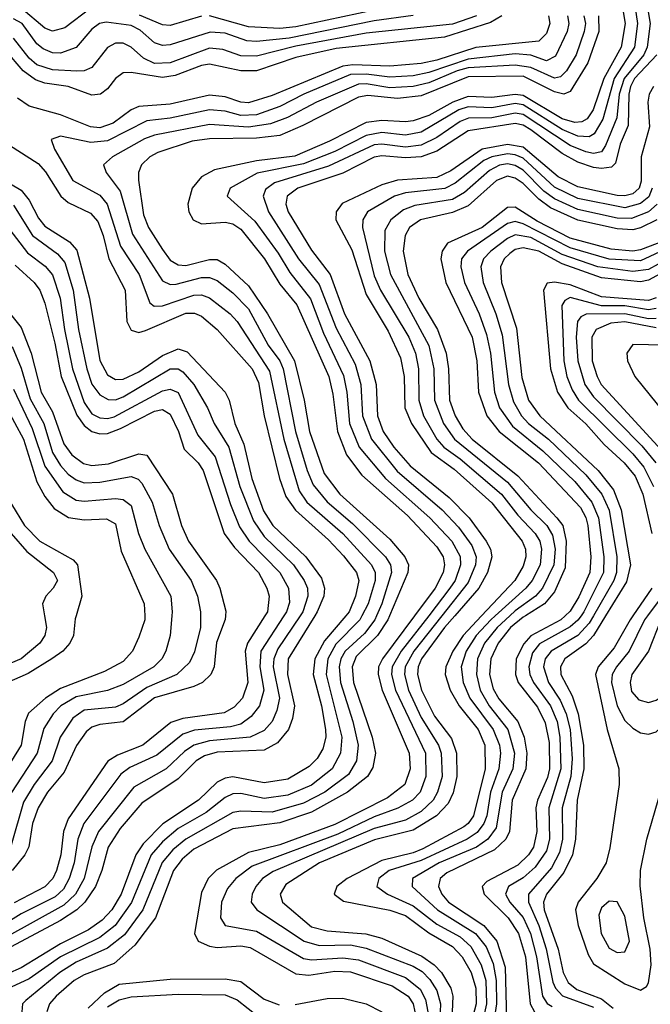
# Model space of a CAD drawing. Header units: inches. Extents: x 990535 to 1117859, y 769386 to 892122.
# Tile 1010 of 1056: x 1093666 to 1095275, y 839009 to 841520. Entities that reach past the tile are written whole.
import ezdxf

# ---------------------------------------------------------------- set-up
doc = ezdxf.new("R2010")
doc.units = ezdxf.units.IN
doc.header["$MEASUREMENT"] = 0
doc.layers.add('B0893', color=7, linetype='Continuous')
doc.layers.add('B0894', color=7, linetype='Continuous')

msp = doc.modelspace()

# ---------------------------------------------------------------- linework, layer by layer
at = {"layer": 'B0893', "color": 5}
for points, elevation in [([(1094497.7, 840000), (1094443.9, 839936.1), (1094418.9, 839890), (1094414.9, 839850), (1094435.9, 839770), (1094446.2, 839710), (1094446.9, 839690), (1094439.6, 839660.4), (1094424.4, 839635.6), (1094404.5, 839615.5), (1094350, 839583.7), (1094290, 839574), (1094210, 839589.4), (1094190, 839586.2), (1094170, 839575.4), (1094121.7, 839530), (1094030.9, 839469.1), (1093981.3, 839418.8), (1093962.5, 839390), (1093925.1, 839290), (1093900.6, 839250), (1093876, 839224), (1093841.2, 839198.8), (1093770, 839163.3), (1093670, 839101.9), (1093564, 839056)], 3920), ([(1093984.8, 840000), (1093985.2, 839990), (1093970, 839945.6), (1093953.9, 839910), (1093930, 839883), (1093882, 839858), (1093770, 839814.8), (1093732, 839790), (1093688.4, 839751.6), (1093679.7, 839730), (1093669.3, 839670), (1093594.9, 839550)], 3720), ([(1094539.1, 840000), (1094533.9, 839990), (1094472.7, 839927.3), (1094451.7, 839890), (1094447.6, 839850), (1094487.5, 839690), (1094484.7, 839650), (1094463.2, 839610), (1094410, 839568.1), (1094350, 839542.9), (1094290, 839534), (1094230, 839546.5), (1094210, 839546), (1094190, 839536.4), (1094141.4, 839498.6), (1094070, 839457.1), (1094030, 839423.3), (1094001.6, 839390), (1093951.4, 839268.6), (1093909.6, 839210), (1093870, 839179.8), (1093770.1, 839130), (1093690, 839074.4), (1093610, 839037.9)], 3940), ([(1094339.8, 840000), (1094280.9, 839910), (1094278.7, 839870), (1094288.4, 839810), (1094277.7, 839770), (1094256.8, 839743.2), (1094230, 839723.9), (1094203.5, 839716.5), (1094112, 839708), (1094081.9, 839698.1), (1094015.7, 839644.3), (1093947.3, 839612.7), (1093923.7, 839596.3), (1093829.8, 839470), (1093814, 839430), (1093804.8, 839370), (1093792.3, 839330), (1093777.3, 839302.7), (1093756.4, 839283.6), (1093670, 839240.2), (1093610, 839203.3)], 3840), ([(1093729.5, 840000), (1093734.4, 839970), (1093730.4, 839950), (1093717.4, 839930), (1093670, 839890.5), (1093610, 839865.2)], 3660), ([(1094381.2, 840000), (1094324.7, 839915.3), (1094314.1, 839890), (1094312.8, 839870), (1094328.6, 839790), (1094322, 839758), (1094309.9, 839730.1), (1094290, 839707.1), (1094253.8, 839690), (1094150, 839681.1), (1094110, 839670), (1094086.1, 839653.9), (1094039.9, 839610), (1093957.5, 839562.5), (1093867.1, 839450), (1093849.6, 839410.4), (1093830.2, 839330), (1093808.5, 839290), (1093778.4, 839261.6), (1093630, 839179.3)], 3860), ([(1094419, 840000), (1094350.6, 839890), (1094349.4, 839850), (1094366.9, 839770), (1094362.3, 839737.7), (1094351.9, 839710), (1094323.8, 839676.2), (1094290, 839657.5), (1094170, 839651.9), (1094137.5, 839642.5), (1094116.4, 839630), (1094070, 839584.1), (1093977.8, 839522.2), (1093922.5, 839457.5), (1093891.7, 839410), (1093875.7, 839350), (1093859.4, 839310), (1093832.1, 839270), (1093811.4, 839250), (1093770, 839222.8), (1093631.2, 839148.8)], 3880), ([(1093810.1, 840000), (1093807.8, 839992.2), (1093803.5, 839950), (1093793.7, 839930), (1093775.8, 839910), (1093748, 839890), (1093687.6, 839852.4), (1093631.7, 839828.3)], 3680), ([(1094054, 840000), (1094049.7, 839950), (1094039, 839910), (1094028.4, 839890), (1094008.4, 839870), (1093930, 839824.8), (1093890, 839809), (1093810, 839793.1), (1093770.7, 839770), (1093751.2, 839750), (1093727.3, 839712.7), (1093710.4, 839649.6), (1093632.4, 839530)], 3740), ([(1094127.4, 840000), (1094127.6, 839970), (1094112.2, 839907.8), (1094099.2, 839880.8), (1094067.2, 839850), (1093990, 839816.9), (1093930, 839775.7), (1093910, 839767.3), (1093830, 839758.9), (1093801.3, 839738.7), (1093769.5, 839690.5), (1093749.1, 839630), (1093703.2, 839570), (1093675.7, 839524.3), (1093644.6, 839415.4)], 3760), ([(1094190.9, 840000), (1094190.4, 839990.4), (1094168.3, 839931.7), (1094162.1, 839870), (1094153.6, 839850), (1094132.3, 839830), (1094110, 839819.2), (1094010, 839790.3), (1093930, 839729.7), (1093870, 839722.3), (1093850, 839716), (1093835.8, 839704.2), (1093811.2, 839668.8), (1093779.1, 839600.9), (1093736.9, 839550), (1093712.7, 839510), (1093699, 839470), (1093689.2, 839410.8), (1093679.3, 839390), (1093646.4, 839350)], 3780), ([(1094291.4, 840000), (1094247.3, 839930), (1094241, 839910), (1094247.7, 839830), (1094234.6, 839790), (1094213.1, 839766.9), (1094187.9, 839752.1), (1094082.3, 839737.7), (1094051.8, 839728.2), (1093979.9, 839670), (1093915.6, 839644.4), (1093891.2, 839628.8), (1093790, 839482.2), (1093777.9, 839450), (1093770.6, 839390), (1093759.5, 839350), (1093750.3, 839329.7), (1093730, 839308.8), (1093651.8, 839268.2)], 3820), ([(1094576.4, 840000), (1094571.8, 839990), (1094545.6, 839954.4), (1094496.6, 839910), (1094485.2, 839890), (1094480.8, 839870), (1094484.7, 839830), (1094516.2, 839730), (1094529.4, 839670), (1094525.3, 839630), (1094504.4, 839595.6), (1094444.6, 839550), (1094390, 839521.7), (1094310, 839499.1), (1094230, 839501.6), (1094210, 839498), (1094089.4, 839430.6), (1094056.7, 839403.3), (1094029.4, 839370.6), (1093979.7, 839250), (1093933.3, 839186.7), (1093890, 839152.2), (1093810, 839116.3), (1093768.1, 839090), (1093681.2, 839018.8), (1093672.8, 839010), (1093671, 838990)], 3960), ([(1094609, 840000), (1094604.7, 839990), (1094578.4, 839950), (1094524.2, 839895.8), (1094513.8, 839870), (1094517.5, 839830), (1094564.8, 839690), (1094574, 839650), (1094567.1, 839612.9), (1094553.2, 839590), (1094501.8, 839550), (1094410, 839499.4), (1094330, 839471.6), (1094210, 839456.6), (1094110, 839404.7), (1094080.8, 839379.2), (1094058.4, 839350), (1094012, 839230), (1093959.8, 839160.2), (1093906.7, 839113.3), (1093830, 839084.2), (1093804.6, 839070), (1093758.7, 839030), (1093741.7, 839010), (1093734.8, 838990)], 3980), ([(1094673.3, 840000), (1094591.3, 839890), (1094581.5, 839870), (1094580.8, 839850), (1094591, 839810), (1094659.9, 839650), (1094662, 839610), (1094648.3, 839570), (1094604.2, 839535.8), (1094470, 839467.3), (1094330, 839415.8), (1094250, 839396.7), (1094168.4, 839351.6), (1094146.7, 839330), (1094130, 839294.6), (1094111.6, 839190), (1094120.9, 839170), (1094150, 839157.1), (1094170, 839154.2), (1094230, 839158.5), (1094253.9, 839153.9), (1094370, 839087.1), (1094403.7, 839083.7), (1094470, 839093.3), (1094510, 839092.3), (1094616.2, 839056.2), (1094656.6, 839030), (1094669.6, 839010), (1094674.3, 838990)], 4020), ([(1094709.3, 840000), (1094639.4, 839910), (1094616.3, 839870), (1094614.4, 839850), (1094624.5, 839810), (1094701, 839650), (1094702.4, 839590), (1094687.2, 839550), (1094668, 839530), (1094630.8, 839509.2), (1094570, 839487.5), (1094477.2, 839442.8), (1094258.6, 839361.4), (1094217.6, 839330), (1094195.8, 839304.2), (1094181, 839270), (1094178.1, 839230), (1094189.8, 839209.8), (1094270, 839195.5), (1094390, 839126.3), (1094410, 839122.5), (1094490, 839127.8), (1094530, 839123), (1094650, 839077.8), (1094687.7, 839047.7), (1094701.6, 839021.6), (1094706.8, 838990)], 4040), ([(1094743, 840000), (1094671.7, 839910), (1094649.4, 839870), (1094647.6, 839850), (1094657.7, 839810), (1094690, 839740.9), (1094734.6, 839670), (1094741.4, 839650), (1094743.9, 839590), (1094732.1, 839550), (1094720.7, 839530), (1094690, 839500.8), (1094650, 839479.1), (1094570, 839457.3), (1094312.5, 839347.5), (1094285.6, 839330), (1094268.7, 839310), (1094258.8, 839290), (1094256.8, 839270), (1094271, 839250), (1094391.6, 839170), (1094430, 839159.5), (1094510, 839160.5), (1094550, 839152.6), (1094670, 839106.5), (1094692.5, 839092.5), (1094712.4, 839072.4), (1094730, 839044.3), (1094739.4, 839010), (1094738.5, 838990)], 4060), ([(1094775.9, 840000), (1094749.6, 839970), (1094691.4, 839890), (1094682.7, 839870), (1094680.9, 839850), (1094691.4, 839810), (1094724.1, 839744.1), (1094767.1, 839687.1), (1094780, 839650), (1094781.3, 839590), (1094771.4, 839548.6), (1094758.6, 839521.4), (1094729, 839490), (1094670, 839453.2), (1094571.5, 839428.5), (1094430.7, 839370), (1094345.1, 839314.9), (1094330.4, 839290), (1094336.6, 839270), (1094410, 839207), (1094450, 839196.4), (1094549, 839189), (1094590, 839177.8), (1094692.1, 839132.1), (1094723.5, 839110), (1094741.9, 839090), (1094765.9, 839050), (1094771.3, 839030), (1094769.1, 838990)], 4080), ([(1094844.3, 840000), (1094797.1, 839950), (1094771.2, 839910), (1094752.9, 839870), (1094751.2, 839850), (1094763.8, 839810), (1094787, 839770), (1094835.2, 839710), (1094852.3, 839670), (1094853.5, 839610), (1094823.3, 839490), (1094810, 839470), (1094798.6, 839461.4), (1094694.5, 839405.5), (1094670, 839395.3), (1094590, 839376), (1094501.5, 839330), (1094475, 839310), (1094468.3, 839290), (1094492, 839272), (1094610, 839249.3), (1094650, 839235.3), (1094710, 839191.6), (1094770, 839156.4), (1094794.9, 839130), (1094818, 839090), (1094830, 839050), (1094830.6, 839010), (1094809.6, 838930)], 4120), ([(1094878.8, 840000), (1094867.6, 839990), (1094830.4, 839950), (1094805, 839910), (1094791.9, 839870), (1094796.9, 839830), (1094814.1, 839790), (1094873.5, 839710), (1094890, 839670), (1094892.8, 839650), (1094888.1, 839610), (1094867, 839550), (1094857.6, 839490), (1094850.4, 839470), (1094832.8, 839447.2), (1094807.3, 839430), (1094690, 839376), (1094608.2, 839350), (1094582, 839330), (1094577.3, 839310), (1094604, 839290), (1094670, 839260), (1094730, 839213.9), (1094790, 839181.4), (1094816.5, 839156.5), (1094843.2, 839110), (1094854.8, 839070), (1094856.8, 839010), (1094839.2, 838930)], 4140), ([(1094916.7, 840000), (1094884.1, 839970), (1094851.5, 839930), (1094834.1, 839890), (1094831.4, 839850), (1094840.9, 839810), (1094863.6, 839770), (1094911.5, 839710), (1094928, 839650), (1094923.7, 839610), (1094897, 839550), (1094881.2, 839458.8), (1094860.5, 839430), (1094831.5, 839410), (1094735.8, 839370), (1094668.1, 839330), (1094667, 839310), (1094731.4, 839250), (1094829.1, 839190), (1094855.8, 839155.8), (1094873.5, 839113.5), (1094881.5, 839070), (1094882, 839010), (1094872.8, 838950)], 4160), ([(1094955.9, 840000), (1094950, 839996.4), (1094917.9, 839970), (1094886.9, 839930), (1094867.9, 839890), (1094864.7, 839850), (1094873.9, 839813.9), (1094888.3, 839788.3), (1094936.8, 839730), (1094953.2, 839690), (1094959.7, 839650), (1094957.1, 839610), (1094922.5, 839530), (1094915.3, 839450), (1094905.8, 839430), (1094877.1, 839402.8), (1094755.2, 839344.8), (1094738.9, 839330), (1094734.3, 839310), (1094743, 839290), (1094759.7, 839270), (1094849.8, 839210), (1094882.9, 839170), (1094904.1, 839104.1), (1094907.7, 838970)], 4180), ([(1095057.5, 840000), (1095046.5, 839990), (1094970, 839948.4), (1094951.7, 839928.3), (1094932.7, 839890), (1094930.4, 839850.4), (1094938, 839830), (1094987.1, 839767.1), (1095006.7, 839726.7), (1095016.5, 839676.5), (1095017.9, 839610), (1095012.8, 839587.2), (1094986.7, 839530), (1094982.6, 839510), (1094985, 839450), (1094976.5, 839410), (1094963.8, 839390), (1094936.4, 839363.6), (1094857.9, 839322.1), (1094846, 839310), (1094850.9, 839290), (1094911.7, 839230), (1094938.2, 839190), (1094955.9, 839130), (1094968.4, 839010), (1094978.9, 838990)], 4220), ([(1095098.3, 840000), (1095090, 839988.5), (1095070, 839971.4), (1094992, 839928), (1094974.4, 839905.6), (1094964.4, 839870), (1094967.1, 839850), (1094976.3, 839830), (1095020.2, 839770), (1095036.7, 839730), (1095043.9, 839690), (1095046.4, 839610), (1095016, 839510), (1095017.9, 839430), (1095010, 839400.6), (1094981.2, 839358.9), (1094950, 839331.8), (1094913.1, 839310), (1094904.9, 839290), (1094916.2, 839270), (1094950.2, 839230.2), (1094968.8, 839190), (1094984.4, 839130), (1094999.9, 839030), (1095011.6, 839011.6), (1095024, 839004)], 4240), ([(1095129.7, 840000), (1095118.9, 839981.1), (1095090, 839949.8), (1095021.9, 839910), (1095006.6, 839890), (1095002.2, 839870), (1095014.6, 839830), (1095045.1, 839785.1), (1095060.3, 839750), (1095070.2, 839709.8), (1095075.5, 839635.5), (1095072.1, 839590), (1095050, 839510), (1095050.4, 839430), (1095043.4, 839396.6), (1095022.5, 839357.5), (1094964.1, 839290), (1094964.3, 839270), (1094990.2, 839210.2), (1095009.4, 839150.6), (1095026, 839066), (1095032.6, 839050), (1095050.5, 839030.5), (1095130, 839002.2)], 4260), ([(1095160.7, 840000), (1095130, 839950), (1095110, 839928.4), (1095056.3, 839890), (1095045.3, 839870), (1095046.7, 839850), (1095075.5, 839795.5), (1095090.7, 839750), (1095104.2, 839670), (1095104.8, 839610), (1095088.2, 839530), (1095084.2, 839430), (1095076.3, 839390), (1095054.4, 839345.6), (1095009.8, 839290), (1095002.3, 839270), (1095004, 839250), (1095040, 839150), (1095052.5, 839090), (1095064.8, 839064.8), (1095087.3, 839047.3), (1095150, 839023.4), (1095179.6, 838999.5)], 4280), ([(1095230.2, 840000), (1095223.3, 839990), (1095182.1, 839917.9), (1095141.5, 839870), (1095134.9, 839850), (1095164.5, 839710), (1095194.1, 839610), (1095194.9, 839570), (1095171.8, 839408.2), (1095162.4, 839370), (1095138.3, 839330), (1095090.9, 839270), (1095084, 839250), (1095091, 839210), (1095116.4, 839136.4), (1095130, 839112.5), (1095210, 839061.1), (1095250, 839045.4), (1095265.2, 839054.8), (1095270, 839064), (1095276.5, 839110), (1095274.2, 839150), (1095258.1, 839230), (1095248.8, 839311.2), (1095249.9, 839350.1), (1095265.7, 839430), (1095335.7, 839670)], 4320), ([(1095267.2, 840000), (1095259.7, 839990), (1095221, 839910), (1095188.3, 839870), (1095177.4, 839850), (1095175.5, 839830), (1095190, 839770.1), (1095210, 839733), (1095230, 839713), (1095250, 839701.8), (1095270, 839697.9), (1095290, 839704.3), (1095310, 839722.3), (1095419.3, 839860.7), (1095490, 839929.1), (1095535.9, 839984.1), (1095555.3, 840000)], 4340), ([(1095308.4, 840000), (1095301.2, 839990), (1095269.8, 839910), (1095227.9, 839850), (1095222.9, 839830), (1095227, 839807), (1095245.6, 839785.6), (1095270, 839778.9), (1095290, 839784.8), (1095310, 839798.5), (1095412.1, 839907.9), (1095470, 839956.9), (1095509.5, 840000)], 4360), ([(1093840.4, 838999.6), (1093881.9, 839038.1), (1093919.4, 839060.6), (1094050, 839073.1), (1094190, 839074), (1094230, 839067.5), (1094290, 839022.6), (1094327.8, 839007.8)], 3980), ([(1093890, 839003), (1093919.5, 839020.5), (1093950, 839028), (1094070, 839035.1), (1094190, 839033.6), (1094220.7, 839020.7), (1094276.5, 838976.5)], 3960), ([(1094369, 839009), (1094450, 839024.1), (1094490, 839025), (1094550, 839010.8), (1094589.9, 838989.9)], 3980)]:
    msp.add_lwpolyline(points, dxfattribs=dict(at, elevation=elevation))
at = {"layer": 'B0893', "color": 5, "elevation": 4340}
msp.add_lwpolyline([(1095170, 839272.5), (1095150, 839254.9), (1095143.3, 839236.7), (1095149.2, 839190), (1095170, 839152.5), (1095190, 839141.3), (1095210, 839142.6), (1095221.4, 839170), (1095210, 839233.6), (1095190, 839270.6)], close=True, dxfattribs=at)
at = {"layer": 'B0894', "color": 5}
for points, elevation in [([(1094650, 841561.1), (1094370, 841501.6), (1094330, 841497.2), (1094250, 841501.7), (1094150, 841530)], 3820), ([(1094895.6, 841530), (1094867.3, 841512.7), (1094750, 841475.3), (1094473.3, 841446.7), (1094370, 841423.5), (1094270, 841389.8), (1094230, 841389.4), (1094150, 841407), (1094130, 841403.6), (1094062.2, 841377.8), (1094030, 841372.2), (1093950, 841385.7), (1093930, 841384.1), (1093910, 841369.9), (1093890, 841344), (1093872, 841330), (1093850, 841327.7), (1093789.5, 841349.5), (1093730, 841358.3), (1093706.3, 841366.3), (1093674.8, 841390), (1093630, 841442)], 3880), ([(1094670, 841530.5), (1094570, 841517), (1094353.3, 841473.3), (1094270, 841464.2), (1094245.7, 841465.7), (1094190, 841485.9), (1094151.5, 841488.5), (1094050, 841456.2), (1094030, 841454.4), (1094010, 841461.2), (1093973.2, 841493.2), (1093950, 841505.2), (1093886.6, 841513.4), (1093869.9, 841510.1), (1093850, 841495.6), (1093810, 841448.8), (1093770, 841434.9), (1093750, 841435.8), (1093725.6, 841445.6), (1093710, 841458.4), (1093671.9, 841510), (1093650, 841522.4)], 3840), ([(1094831.5, 841530), (1094770, 841508.5), (1094550, 841485.5), (1094370, 841452.4), (1094270, 841426.8), (1094230, 841427.8), (1094184.2, 841444.2), (1094150, 841447.2), (1094050, 841410), (1094010, 841407.9), (1093981.7, 841421.8), (1093949.9, 841450), (1093930, 841460.3), (1093910, 841460.5), (1093890, 841449.3), (1093850, 841398), (1093830.3, 841389.7), (1093811.3, 841388.7), (1093750, 841392), (1093710, 841404.6), (1093690, 841422.2), (1093650, 841473.3)], 3860), ([(1095014.6, 841530), (1095018.3, 841510), (1095010, 841485.1), (1094990, 841465), (1094830, 841449.2), (1094730, 841416.4), (1094690, 841408.1), (1094610, 841401.3), (1094515.5, 841404.5), (1094490, 841401.5), (1094310, 841326.5), (1094250, 841307.8), (1094230, 841309.6), (1094190, 841323.2), (1094150, 841327.5), (1094050, 841304.3), (1093970, 841298.7), (1093950, 841290), (1093904, 841256), (1093870, 841244.4), (1093846.4, 841246.4), (1093770, 841277.2), (1093690, 841299.6), (1093660, 841320)], 3920), ([(1093847.9, 841550), (1093780.9, 841499.1), (1093750, 841490.5), (1093730, 841498.4), (1093670, 841549.4)], 3820), ([(1095063.1, 841530), (1095067.1, 841510), (1095062.5, 841490), (1095033.1, 841426.9), (1095010, 841415.2), (1094969.7, 841429.7), (1094930, 841433.1), (1094810, 841419.6), (1094710, 841385.4), (1094670, 841377.1), (1094610, 841373.2), (1094550, 841380.8), (1094510, 841379.9), (1094390.8, 841330), (1094330, 841298.3), (1094270, 841277.5), (1094230, 841275.3), (1094190, 841287.1), (1094150, 841289.8), (1094050, 841268.7), (1093990, 841261.7), (1093890, 841211.1), (1093847.2, 841207.2), (1093770, 841223.2), (1093745.9, 841214.1), (1093754.5, 841190), (1093801.7, 841110), (1093870, 841072.5), (1093889.2, 841049.2), (1093922.8, 840942.8), (1093970.8, 840870), (1093998.1, 840798.1), (1094009.3, 840789.3), (1094030, 840790.3), (1094110, 840817.9), (1094130, 840818.7), (1094150, 840811), (1094202.9, 840770), (1094221.1, 840750), (1094303.5, 840623.5), (1094339.5, 840450), (1094378.5, 840318.5), (1094398.8, 840290), (1094490.6, 840210), (1094563.1, 840130), (1094573.2, 840110), (1094572.8, 840090), (1094554.8, 840030), (1094539.1, 840000)], 3940), ([(1095105.4, 841530), (1095109, 841510), (1095106, 841490), (1095085.8, 841430), (1095061, 841390), (1095045.3, 841374.7), (1095030, 841371), (1094970, 841397.8), (1094930, 841404.2), (1094810, 841397.3), (1094782.1, 841390), (1094710, 841359), (1094670, 841349.3), (1094610, 841346.2), (1094550, 841356.6), (1094530, 841355.5), (1094422.9, 841310), (1094349.5, 841270.5), (1094305.6, 841254.4), (1094250, 841245.6), (1094150, 841253.1), (1094010, 841225.9), (1093984.2, 841215.8), (1093903, 841170), (1093879.8, 841150), (1093886.3, 841130), (1093922.6, 841082.6), (1093953.3, 840973.4), (1094030, 840854.3), (1094050, 840844.5), (1094065.4, 840845.4), (1094130, 840862.6), (1094150, 840862.9), (1094170, 840854.9), (1094210, 840823.8), (1094250, 840782.3), (1094299.8, 840690), (1094329.4, 840650), (1094338.4, 840630), (1094369.5, 840469.5), (1094398.9, 840370), (1094414.2, 840334.2), (1094450.2, 840290.2), (1094515.3, 840235.3), (1094598.8, 840150), (1094612.3, 840130), (1094614.1, 840110), (1094590.2, 840030), (1094576.4, 840000)], 3960), ([(1095142.6, 841530), (1095143.6, 841490), (1095115.4, 841410), (1095070, 841336.6), (1095054.2, 841330), (1095030, 841336), (1094950, 841375.7), (1094810, 841373.9), (1094690, 841325.7), (1094630, 841319.2), (1094553.7, 841326.3), (1094530, 841322.3), (1094388.5, 841250), (1094330, 841225.1), (1094270, 841217.8), (1094150, 841215.8), (1094105.7, 841210), (1094018.6, 841181.4), (1093997.6, 841170), (1093976.9, 841150), (1093969, 841130), (1093969.4, 841110.6), (1093982.1, 841022.1), (1093994.2, 840990), (1094030, 840933.8), (1094050, 840906.6), (1094070, 840894.5), (1094090, 840892.9), (1094150, 840908.6), (1094170, 840908.6), (1094190, 840896.7), (1094250, 840841.7), (1094298.4, 840770), (1094366.8, 840650), (1094391.7, 840550), (1094405.3, 840470), (1094442.4, 840362.4), (1094482.5, 840310), (1094610, 840195.4), (1094648.1, 840150), (1094657.6, 840130), (1094656.1, 840110), (1094609, 840000)], 3980), ([(1094130, 841529.3), (1094050, 841505.2), (1094030, 841506.9), (1093971.4, 841531.4)], 3820), ([(1095204.1, 841550), (1095210.8, 841510), (1095200.4, 841450), (1095156.4, 841370), (1095128.7, 841290), (1095113.2, 841266.8), (1095100.3, 841259.7), (1095082.3, 841257.7), (1095050, 841267.6), (1094950, 841326.3), (1094930, 841328.9), (1094870, 841321.7), (1094810, 841324.2), (1094771.2, 841310), (1094710, 841275.5), (1094670, 841261.9), (1094650, 841259.2), (1094590, 841263.3), (1094550, 841257.6), (1094456.7, 841210), (1094368.2, 841171.8), (1094270, 841160.2), (1094163.2, 841136.8), (1094130, 841119.1), (1094106.3, 841090), (1094095.2, 841050), (1094097.2, 841030), (1094108.1, 841010), (1094130, 840999.5), (1094190, 841004.1), (1094210, 840999.1), (1094230, 840985.8), (1094290.3, 840910), (1094330, 840845.8), (1094372.6, 840792.6), (1094454.5, 840610), (1094464.8, 840564.8), (1094476.9, 840470), (1094499.5, 840410), (1094538.5, 840358.5), (1094655.5, 840255.5), (1094730, 840176.1), (1094746.5, 840150), (1094749.8, 840130), (1094746, 840110), (1094725.5, 840070), (1094673.3, 840000)], 4020), ([(1095236, 841550), (1095242.4, 841510), (1095234.2, 841450), (1095182.9, 841370), (1095153.8, 841266.2), (1095131.2, 841228.8), (1095118.3, 841221.7), (1095090, 841222.9), (1095050, 841240), (1094950, 841303), (1094930, 841305.9), (1094870, 841295.6), (1094810, 841298), (1094786.5, 841290), (1094690, 841232.8), (1094650, 841225.3), (1094590, 841232.4), (1094550, 841224.8), (1094470, 841184.3), (1094390, 841152.3), (1094271.7, 841128.3), (1094203, 841090), (1094195.5, 841070), (1094265.9, 841005.9), (1094324.9, 840924.9), (1094355.1, 840875.1), (1094408.1, 840808.1), (1094441, 840721), (1094492.4, 840612.4), (1094500.9, 840570), (1094507.5, 840490), (1094531.6, 840430), (1094599.1, 840350), (1094712.4, 840250), (1094768.1, 840190), (1094790, 840151.3), (1094790.8, 840130), (1094776.9, 840090), (1094763.6, 840070), (1094709.3, 840000)], 4040), ([(1095267.1, 841550), (1095274.2, 841510), (1095266.9, 841450), (1095258, 841430), (1095207.6, 841370), (1095195, 841330), (1095189.5, 841270), (1095160.7, 841199.3), (1095150, 841183.4), (1095130, 841178.9), (1095110, 841182.7), (1095070, 841199.4), (1094950, 841278.4), (1094930, 841282), (1094870, 841270), (1094811.3, 841268.8), (1094790, 841260.3), (1094730, 841219.5), (1094690, 841199.9), (1094650, 841194.8), (1094590, 841202.8), (1094570, 841200.6), (1094453.8, 841146.2), (1094316, 841104), (1094293, 841087), (1094287.2, 841070), (1094300.7, 841030), (1094377, 840910), (1094430, 840845), (1094473.2, 840733.2), (1094521.4, 840641.4), (1094536.3, 840590), (1094540.2, 840510), (1094563.1, 840450), (1094628.8, 840368.8), (1094743.9, 840270), (1094785.6, 840225.6), (1094819.5, 840179.5), (1094830.2, 840150), (1094828.4, 840130), (1094810, 840084.6), (1094743, 840000)], 4060), ([(1095291.2, 841430), (1095234.3, 841370), (1095224.1, 841350), (1095219.8, 841330), (1095217.8, 841250), (1095197.6, 841202.4), (1095185.5, 841154.5), (1095175.7, 841144.3), (1095150, 841140.6), (1095130, 841143.5), (1095090, 841157.1), (1095050, 841178.6), (1094970, 841239), (1094950, 841251), (1094930, 841255.4), (1094810, 841237), (1094730, 841185.1), (1094690, 841170), (1094650, 841167.5), (1094590, 841173), (1094570, 841169.8), (1094490, 841128.3), (1094375.7, 841090), (1094348.5, 841070), (1094344.9, 841050), (1094350.6, 841030), (1094410, 840932.7), (1094458.3, 840870), (1094494.8, 840770), (1094558.9, 840650), (1094575.4, 840590), (1094578.4, 840510), (1094593.6, 840470), (1094620.7, 840430), (1094661.9, 840381.9), (1094761.2, 840301.2), (1094812.4, 840250), (1094855.6, 840190), (1094866.7, 840170), (1094870.5, 840150), (1094859.1, 840110), (1094837.3, 840070), (1094775.9, 840000)], 4080), ([(1095282.4, 841350), (1095271.9, 841330), (1095268.5, 841310), (1095272.8, 841247.2), (1095251.1, 841170), (1095251.7, 841108.3), (1095246.6, 841090), (1095230, 841075.7), (1095210, 841070.6), (1095190, 841072.1), (1095090, 841093.6), (1095039.3, 841119.3), (1094950, 841194.7), (1094910, 841201.6), (1094845.4, 841190), (1094765.7, 841134.3), (1094730, 841118), (1094629.6, 841110.4), (1094590, 841099.1), (1094488.8, 841051.2), (1094473.1, 841030), (1094472.4, 841010), (1094513.3, 840933.3), (1094550, 840818.8), (1094605.8, 840725.8), (1094637.6, 840657.6), (1094646.7, 840610), (1094648.8, 840530), (1094665.5, 840490), (1094715.9, 840415.9), (1094773.9, 840373.9), (1094870, 840288), (1094947.7, 840190), (1094956.1, 840170), (1094956.8, 840150), (1094950, 840126.1), (1094929.4, 840090), (1094844.3, 840000)], 4120), ([(1093640.1, 841200.1), (1093713.1, 841153.1), (1093731.7, 841131.7), (1093770.8, 841070), (1093790, 841054.1), (1093846.8, 841026.9), (1093865.1, 841005.1), (1093879.2, 840970), (1093893.7, 840910), (1093935.4, 840830), (1093939.6, 840750), (1093950, 840728.3), (1093970, 840722.7), (1093987, 840727), (1094090, 840771.5), (1094111.5, 840771.5), (1094130, 840763.6), (1094170, 840730.1), (1094259, 840630), (1094274.9, 840594.9), (1094289.5, 840510), (1094328.8, 840350), (1094344.5, 840304.5), (1094369.2, 840269.2), (1094453.9, 840193.9), (1094492.4, 840152.4), (1094525.5, 840110), (1094531.4, 840090), (1094522.9, 840050), (1094506.2, 840010), (1094497.7, 840000)], 3920), ([(1095279.4, 841090), (1095271.3, 841068.7), (1095250, 841050.9), (1095210, 841040.2), (1095090, 841064.1), (1095030, 841093.2), (1094950, 841166.6), (1094930, 841175.5), (1094910, 841177.8), (1094870, 841170.5), (1094850, 841160.9), (1094777, 841103), (1094750.4, 841089.6), (1094650, 841078.7), (1094622.1, 841070), (1094553.6, 841030), (1094540.9, 841010), (1094540.1, 840990), (1094570, 840866.9), (1094586.7, 840830), (1094658.7, 840710), (1094675.5, 840670), (1094683.6, 840630), (1094684.4, 840550), (1094696.2, 840510), (1094730.3, 840450), (1094747.9, 840430), (1094790, 840400.1), (1094895.1, 840310), (1094936.5, 840256.5), (1094980.9, 840210), (1094992.9, 840190), (1094997.5, 840170), (1094993.5, 840130), (1094973.2, 840090), (1094957.2, 840070), (1094878.8, 840000)], 4140), ([(1095292.2, 841050), (1095270, 841030.1), (1095227, 841013), (1095190, 841014.1), (1095090, 841036), (1095030, 841063), (1095003.2, 841083.1), (1094950, 841135.9), (1094930, 841148.3), (1094910, 841152.2), (1094890, 841149), (1094864.5, 841135.5), (1094800.5, 841079.5), (1094770, 841061.4), (1094673.8, 841046.2), (1094644.9, 841035.1), (1094613.1, 841010), (1094597.3, 840982.7), (1094596.6, 840930), (1094611.8, 840870), (1094710, 840688.8), (1094722.5, 840630), (1094724.4, 840550), (1094747.5, 840490), (1094775.3, 840450), (1094910, 840340.3), (1094970, 840270), (1095010.7, 840230), (1095025.5, 840205.5), (1095031.8, 840170), (1095028.9, 840130), (1094999.8, 840070), (1094982.2, 840050), (1094930, 840012.2), (1094916.7, 840000)], 4160), ([(1093610, 841120.2), (1093670, 841084.9), (1093690, 841060.1), (1093713.9, 841013.9), (1093730, 840993.2), (1093793.4, 840953.4), (1093812.1, 840932.1), (1093844.2, 840810), (1093870.7, 840650.7), (1093890, 840614.1), (1093910, 840602.7), (1093930, 840602.9), (1093970, 840622), (1094030, 840663.6), (1094070, 840681), (1094093.4, 840673.4), (1094190, 840570), (1094199.9, 840550), (1094215, 840490), (1094237.7, 840437.7), (1094258, 840350), (1094287.6, 840267.6), (1094311.5, 840230), (1094396.1, 840150), (1094435.6, 840095.6), (1094443.9, 840070), (1094441.8, 840050), (1094425.2, 840010), (1094419, 840000)], 3880), ([(1095291.7, 841010), (1095250, 840989.2), (1095230, 840984.4), (1095190, 840986.3), (1095090, 841009.1), (1095020.2, 841040.2), (1094990, 841062.7), (1094950, 841102), (1094930, 841116.2), (1094910, 841121.3), (1094882.2, 841110), (1094810, 841045.5), (1094770, 841028), (1094688.1, 841010), (1094660.5, 840990), (1094649, 840970), (1094643.9, 840930), (1094656, 840870), (1094683.9, 840810), (1094731.6, 840730), (1094754, 840670), (1094759.9, 840630), (1094762, 840550), (1094776.6, 840510), (1094796.7, 840476.7), (1094820.4, 840450), (1094937, 840357), (1095036.5, 840250), (1095051.4, 840230), (1095060.1, 840190), (1095057.7, 840122.3), (1095030, 840060.8), (1095004.8, 840030), (1094955.9, 840000)], 4180), ([(1093650, 841046.8), (1093698.8, 840970), (1093762.7, 840922.7), (1093780.8, 840900.8), (1093802.3, 840830), (1093815.9, 840730), (1093837.5, 840630), (1093850.4, 840590.4), (1093870, 840563.4), (1093891.6, 840551.6), (1093910, 840551), (1093930, 840557.9), (1094050, 840629.6), (1094070, 840629.3), (1094082, 840622), (1094110.6, 840590), (1094145.1, 840530), (1094162, 840490), (1094199.8, 840430), (1094227.2, 840330), (1094262, 840242), (1094290, 840201.8), (1094364.1, 840130), (1094392, 840090), (1094400, 840070), (1094401.1, 840050), (1094387.9, 840010), (1094381.2, 840000)], 3860), ([(1095334.7, 840965.3), (1095250, 840932.8), (1095230, 840930.1), (1095175, 840935), (1095070, 840962.9), (1094986.4, 841006.4), (1094930, 841042.3), (1094910, 841041.1), (1094845.9, 840990), (1094757, 840950), (1094743.3, 840930), (1094740.4, 840910), (1094753.3, 840850), (1094820.2, 840710), (1094832.3, 840650), (1094836.8, 840570), (1094857.3, 840510), (1094889.1, 840470), (1094989.4, 840390), (1095096.2, 840276.2), (1095110.3, 840250.3), (1095115.4, 840230), (1095122.8, 840150), (1095120.3, 840110), (1095092.1, 840047.9), (1095070, 840011.3), (1095057.5, 840000)], 4220), ([(1093621.1, 841010), (1093685.7, 840925.7), (1093731.3, 840891.3), (1093749.5, 840869.5), (1093768.8, 840810), (1093780, 840730), (1093800.9, 840630), (1093830, 840543.5), (1093850, 840515.1), (1093870, 840504.7), (1093890, 840502.8), (1093907, 840507), (1094030, 840573.8), (1094050, 840578.1), (1094070, 840569.7), (1094120.5, 840460.5), (1094165, 840405), (1094203.6, 840283.6), (1094226.6, 840226.6), (1094251.5, 840190), (1094329.3, 840110), (1094351.8, 840070), (1094353.9, 840033.9), (1094346.3, 840010), (1094339.8, 840000)], 3840), ([(1095310, 840932.8), (1095250, 840905), (1095170, 840909.7), (1095070, 840938), (1094950, 840999.6), (1094930, 841005.1), (1094910, 841000.2), (1094807.9, 840930), (1094793.3, 840910), (1094791.1, 840890), (1094800.5, 840850), (1094838.3, 840770), (1094857.1, 840717.1), (1094867.1, 840670), (1094876.9, 840570), (1094889.8, 840530), (1094923.4, 840483.4), (1095000.8, 840420.8), (1095082.3, 840342.3), (1095125.5, 840290), (1095142.5, 840250), (1095155.9, 840150), (1095155, 840110), (1095105.5, 840010), (1095098.3, 840000)], 4240), ([(1095319, 840910), (1095270, 840883.2), (1095230, 840877.9), (1095140.6, 840890), (1095050, 840921.6), (1094970, 840964.3), (1094930, 840971), (1094910, 840962.3), (1094867.7, 840930), (1094849.5, 840910), (1094842.1, 840890), (1094848.2, 840850), (1094880.7, 840770), (1094896.6, 840716.6), (1094912.7, 840590), (1094925.5, 840545.5), (1094946, 840510), (1094964, 840490), (1095014.9, 840450), (1095110, 840359.3), (1095150.6, 840310), (1095169.4, 840269.4), (1095189.7, 840150), (1095188.7, 840110), (1095181.3, 840090), (1095129.7, 840000)], 4260), ([(1095330, 840888.4), (1095270, 840855.6), (1095250, 840851.5), (1095150, 840861.4), (1095050, 840897.2), (1094990, 840929.5), (1094950, 840938.6), (1094930, 840933.8), (1094916.2, 840923.8), (1094902, 840910), (1094892.2, 840890), (1094894.9, 840850), (1094933, 840733), (1094947.2, 840607.2), (1094964.3, 840550), (1094992.7, 840510), (1095142, 840370), (1095181.1, 840321.1), (1095200.5, 840270), (1095224.1, 840130), (1095213.7, 840086.4), (1095160.7, 840000)], 4280), ([(1093654.2, 840894.2), (1093702.8, 840850), (1093717.6, 840830), (1093730, 840797.4), (1093755.3, 840695.3), (1093771.9, 840610), (1093811.3, 840511.3), (1093830, 840484.9), (1093850, 840470), (1093870, 840463.8), (1093890, 840464.8), (1093922.9, 840477.1), (1094010, 840522), (1094030, 840525.9), (1094050, 840514), (1094070.7, 840470), (1094085.2, 840425.2), (1094121, 840390), (1094133.7, 840370), (1094187.9, 840210), (1094213.7, 840173.7), (1094275.1, 840110), (1094296.6, 840070), (1094302, 840050), (1094297.7, 840010), (1094291.4, 840000)], 3820), ([(1093590, 840833.4), (1093670, 840734.9), (1093695, 840670), (1093720.4, 840570), (1093750, 840520.3), (1093778.8, 840438.8), (1093798.6, 840410), (1093828.3, 840388.3), (1093850, 840383), (1093892.2, 840387.8), (1093970, 840413.1), (1093990, 840409.2), (1094055.9, 840310), (1094079.1, 840230), (1094096.2, 840190), (1094168.1, 840090), (1094176.4, 840070), (1094191.5, 840011.5), (1094190.9, 840000)], 3780), ([(1095290, 840810.4), (1095270, 840804), (1095150, 840813), (1095070, 840843.8), (1095030, 840851), (1095011.8, 840848.2), (1095002, 840830), (1095020.1, 840630), (1095038.2, 840570), (1095064.5, 840530), (1095109.8, 840489.8), (1095156.7, 840436.7), (1095208.1, 840390), (1095236, 840356), (1095255.6, 840310), (1095278.3, 840210)], 4320), ([(1095290, 840783.4), (1095270, 840780.3), (1095210, 840789.9), (1095150, 840790.5), (1095070, 840811.5), (1095056.3, 840803.7), (1095048.9, 840791.1), (1095054.1, 840650), (1095062.1, 840610), (1095075.7, 840575.7), (1095091.4, 840550), (1095230, 840412.5), (1095258.5, 840378.5), (1095283, 840330)], 4340), ([(1095290, 840757.8), (1095270, 840757.4), (1095209.9, 840770.1), (1095111.2, 840768.9), (1095097.7, 840762.3), (1095088.9, 840750), (1095085.9, 840710), (1095089.5, 840650), (1095107.9, 840590), (1095130, 840558.2), (1095253.3, 840433.3), (1095289.1, 840390)], 4360), ([(1095290, 840733.8), (1095210, 840749.7), (1095173.8, 840746.2), (1095136.3, 840730), (1095125.7, 840710), (1095126.7, 840650), (1095138.7, 840610), (1095149.6, 840590), (1095312.2, 840412.2)], 4380), ([(1093646.9, 840686.9), (1093670, 840631.3), (1093693, 840553), (1093727.5, 840490), (1093750, 840416), (1093770, 840383.5), (1093790, 840361.4), (1093810, 840346.6), (1093830, 840339), (1093870, 840340.3), (1093950, 840355.1), (1093968.2, 840348.2), (1093977.7, 840337.7), (1094004.3, 840290), (1094021.7, 840230), (1094047.3, 840170), (1094103.5, 840090), (1094119.9, 840050), (1094127.3, 840010), (1094127.4, 840000)], 3760), ([(1095310, 840690.3), (1095230, 840691.3), (1095215.1, 840670), (1095216.9, 840650), (1095234.9, 840610), (1095366.8, 840446.8)], 4420), ([(1093650, 840577.4), (1093697.9, 840477.9), (1093730, 840381.7), (1093776.3, 840316.3), (1093810, 840295), (1093830, 840292.1), (1093910, 840299.3), (1093930, 840296.2), (1093950, 840281.1), (1093969.4, 840209.4), (1093985.1, 840170), (1094051.6, 840050), (1094054.9, 840010), (1094054, 840000)], 3740), ([(1093630, 840535.2), (1093675.8, 840450), (1093710, 840341.9), (1093730, 840303.8), (1093753.8, 840273.8), (1093790.2, 840250.2), (1093830, 840244.7), (1093887.3, 840247.3), (1093910, 840234.3), (1093924.7, 840164.7), (1093983.8, 840030), (1093984.8, 840000)], 3720), ([(1093644.9, 840284.9), (1093677.9, 840230), (1093717, 840190), (1093802.3, 840142.3), (1093813.2, 840130), (1093824.8, 840050), (1093810.1, 840000)], 3680), ([(1093643.9, 840210), (1093683.9, 840163.9), (1093752.1, 840110), (1093762.5, 840090), (1093751.7, 840070), (1093732.3, 840050), (1093724.5, 840030), (1093729.5, 840000)], 3660), ([(1095278.6, 840070), (1095230.2, 840000)], 4320), ([(1095305, 840050), (1095267.2, 840000)], 4340)]:
    msp.add_lwpolyline(points, dxfattribs=dict(at, elevation=elevation))

doc.saveas('drawing.dxf')
